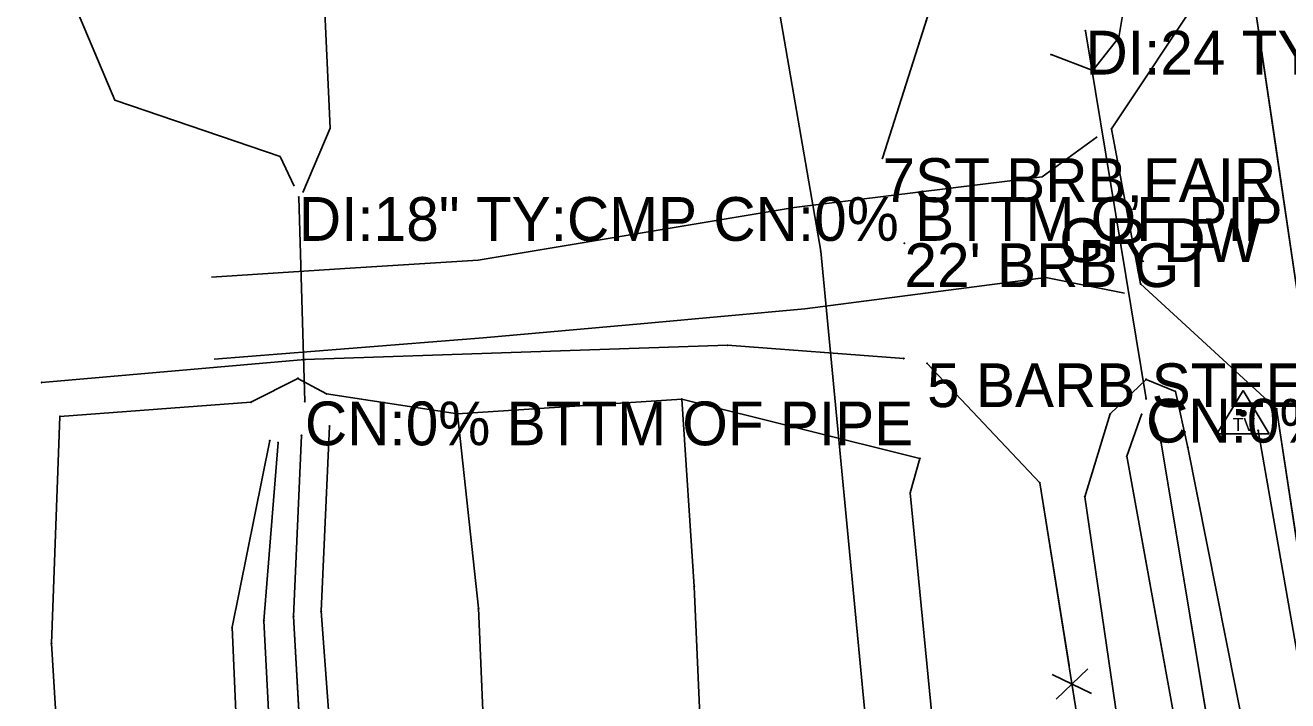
# Model space of a CAD drawing. Extents: x -99999 to 591807, y -99999 to 347168.
# Drawn here: x 588517.1 to 588661.3, y 345345.8 to 345422.9 of the extents above; entities that cross this region are included whole.
import ezdxf

# ---------------------------------------------------------------- set-up
doc = ezdxf.new("R2010")
doc.units = 0
for name, color, linetype in [('S_BREAKLINE', 7, 'Continuous'), ('S_DITCHLINE', 7, 'Continuous'), ('S_DRG_PT_SYM', 7, 'Continuous'), ('S_DRIVEWAY', 7, 'Continuous'), ('S_EDGE_PAVEMENT', 7, 'Continuous'), ('S_FENCE', 7, 'Continuous'), ('S_FENCE_ANNOT', 7, 'Continuous'), ('S_GATE_ANNOT', 7, 'Continuous'), ('S_GRD_PT_SYM', 7, 'Continuous'), ('S_MSC_PT_SYM', 7, 'Continuous'), ('S_RDW_PT_SYM', 7, 'Continuous'), ('S_SECONDARY_CTL', 7, 'Continuous'), ('S_SHOULDER', 7, 'Continuous'), ('S_SIDE_DRAIN', 7, 'Continuous'), ('S_SIDE_DRAIN_ANNOT', 7, 'Continuous'), ('S_SURVEY_TEXT_ANNOT', 7, 'Continuous'), ('S_UTL_PT_SYM', 7, 'Continuous'), ('S_WATER_UTILITIES', 7, 'Continuous')]:
    doc.layers.add(name, color=color, linetype=linetype)

msp = doc.modelspace()

# ---------------------------------------------------------------- linework, layer by layer
at = {"layer": 'S_BREAKLINE'}
for points in [[(588556.23, 345880.67), (588574, 345833.41), (588593.73, 345763.34), (588603.45, 345693.39), (588619.71, 345592.75), (588627.21, 345531.33), (588638.99, 345464.16), (588643.36, 345430.01), (588641.96, 345421.52), (588638.99, 345417.78), (588634.22, 345419.59)], [(588617.4, 345384.88), (588597.28, 345386.38), (588549.02, 345384.74), (588518.98, 345382.13)], [(588619.23, 345373.44), (588592.06, 345380.23), (588566.45, 345378.55), (588551.47, 345380.83), (588548.22, 345382.6), (588542.86, 345379.88), (588521.05, 345378.26), (588520.08, 345352.32), (588527.17, 345236.77), (588553.48, 345184.56), (588583.07, 345115.62), (588613.24, 345076.61)], [(588645.08, 345382.49), (588640.99, 345378.55), (588638.07, 345369.09), (588648.69, 345296.36), (588635.53, 345277.72)], [(588645.08, 345382.49), (588648.42, 345381.11), (588649.83, 345374.72), (588665.14, 345297.65), (588651.98, 345269.68), (588653.66, 345244.85), (588663.81, 345185.3), (588669.22, 345148.47), (588646.72, 345142.69)], [(588592.06, 345380.23), (588593.48, 345358.85), (588597.44, 345268.74)], [(588566.45, 345378.55), (588568.85, 345356.35), (588572.86, 345260.85)], [(588551.84, 345377.15), (588550.87, 345356), (588558.17, 345257.51), (588580.62, 345200.97), (588606.6, 345151.17), (588636.21, 345092.69), (588648.17, 345077.76), (588656.26, 345062.88), (588660.79, 345052.64), (588646.16, 345037.87), (588629.12, 345025.15), (588622.59, 345013.75)], [(588657.87, 345376.65), (588662.84, 345348.37), (588667.37, 345312.15), (588674.5, 345271.59), (588679.6, 345235.06), (588685.37, 345194.37), (588696.43, 345111.07), (588699.23, 345086.02)], [(588545.01, 345375.49), (588540.7, 345354.17), (588545.11, 345252.99), (588567.42, 345195.93), (588590.63, 345135.27), (588622.03, 345081.29), (588635.76, 345068.69), (588644.89, 345057.38), (588636.34, 345048.49)], [(588619.23, 345373.44), (588618.15, 345369.53), (588624.45, 345304.8), (588615.98, 345274.31)]]:
    msp.add_lwpolyline(points, dxfattribs=at)
at = {"layer": 'S_DITCHLINE'}
for points in [[(588534.06, 345562.8), (588533.41, 345547.25), (588530.34, 345529.94), (588527.28, 345512.63), (588524.73, 345498.9), (588522.19, 345485.17), (588519.64, 345471.44), (588517.09, 345457.71), (588518.57, 345444.67), (588520.05, 345431.62), (588527.31, 345414.39), (588546.19, 345407.94), (588547.78, 345404.54)], [(588554.34, 345538.11), (588554.17, 345514.34), (588554.02, 345489.6), (588553.87, 345464.86), (588552.33, 345450.07), (588550.8, 345435.29), (588551.9, 345411.19), (588548.8, 345403.83)], [(588644.56, 345378.49), (588642.87, 345373.71), (588657.04, 345295.66)], [(588644.56, 345378.49), (588642.87, 345373.71), (588646.41, 345354.19), (588649.95, 345334.68), (588653.5, 345315.17), (588657.04, 345295.66)], [(588645.73, 345378.38), (588646.81, 345375.23), (588659.84, 345296.74)], [(588645.73, 345378.38), (588646.81, 345375.23), (588650.06, 345355.61), (588653.32, 345335.99), (588656.58, 345316.37), (588659.84, 345296.74)], [(588545.95, 345375.26), (588544.34, 345354.91), (588549.52, 345255.12), (588572.37, 345197.11), (588599.38, 345138.87), (588630.75, 345086.78)], [(588545.95, 345375.26), (588544.34, 345354.91), (588545.63, 345329.96), (588546.93, 345305.01), (588548.22, 345280.07), (588549.52, 345255.12), (588555.23, 345240.62), (588560.94, 345226.11), (588566.66, 345211.61), (588572.37, 345197.11), (588579.12, 345182.55), (588585.87, 345167.99), (588592.62, 345153.43), (588599.38, 345138.87), (588607.22, 345125.85), (588615.06, 345112.82), (588622.91, 345099.8), (588630.75, 345086.78)], [(588548.63, 345376.09), (588547.72, 345355.39), (588553.31, 345256.12), (588574.66, 345200.45), (588602.99, 345141.73), (588630.75, 345086.78), (588640.76, 345073.88), (588649.67, 345058.43), (588651.79, 345051.91), (588640.86, 345042.18), (588626.35, 345029.47), (588620.94, 345020.07), (588619.62, 345012.13)], [(588548.63, 345376.09), (588547.72, 345355.39), (588549.12, 345330.57), (588550.52, 345305.75), (588551.91, 345280.94), (588553.31, 345256.12), (588558.65, 345242.2), (588563.99, 345228.29), (588569.32, 345214.37), (588574.66, 345200.45), (588581.74, 345185.77), (588588.82, 345171.09), (588595.9, 345156.41), (588602.99, 345141.73), (588609.93, 345127.99), (588616.87, 345114.25), (588623.81, 345100.52), (588630.75, 345086.78), (588640.76, 345073.88), (588649.67, 345058.43)]]:
    msp.add_lwpolyline(points, dxfattribs=at)
at = {"layer": 'S_DRG_PT_SYM'}
for points in [[(588638.15, 345422.31), (588638.15, 345422.36), (588638.15, 345422.31), (588638.1, 345422.31), (588638.15, 345422.31), (588638.15, 345422.26), (588638.15, 345422.31), (588638.2, 345422.31)], [(588548.33, 345403.31), (588548.33, 345403.36), (588548.33, 345403.31), (588548.28, 345403.31), (588548.33, 345403.31), (588548.33, 345403.26), (588548.33, 345403.31), (588548.38, 345403.31)], [(588549.02, 345379.96), (588549.02, 345380.01), (588549.02, 345379.96), (588548.97, 345379.96), (588549.02, 345379.96), (588549.02, 345379.91), (588549.02, 345379.96), (588549.07, 345379.96)], [(588645.07, 345380.27), (588645.07, 345380.32), (588645.07, 345380.27), (588645.02, 345380.27), (588645.07, 345380.27), (588645.07, 345380.22), (588645.07, 345380.27), (588645.12, 345380.27)]]:
    msp.add_lwpolyline(points, dxfattribs=at)
at = {"layer": 'S_DRIVEWAY'}
for points in [[(588653.55, 345426.29), (588651.5, 345426.76), (588641.13, 345411.1), (588644.45, 345393.4), (588659.97, 345379.12)], [(588653.55, 345426.29), (588651.5, 345426.76), (588641.13, 345411.1), (588644.45, 345393.4), (588659.97, 345379.12)], [(588538.35, 345394.15), (588553.57, 345395.14), (588568.8, 345396.12), (588586.85, 345399.13), (588604.9, 345402.13), (588619.06, 345403.88), (588633.21, 345405.63), (588639.5, 345410.19)], [(588538.65, 345384.8), (588554.02, 345386.02), (588569.38, 345387.23), (588587.75, 345388.88), (588606.12, 345390.53), (588619.88, 345392.32), (588633.64, 345394.12), (588642.62, 345392.35)]]:
    msp.add_lwpolyline(points, dxfattribs=at)
at = {"layer": 'S_EDGE_PAVEMENT'}
for points in [[(588533.24, 345949.77), (588549.25, 345924.48), (588560.38, 345903.49), (588576.85, 345867.18), (588587.36, 345838.19), (588597.88, 345803.73), (588606.19, 345769.06), (588614.17, 345722.86), (588619.93, 345683.64), (588626.83, 345635.93), (588632.16, 345599.5), (588638.76, 345554.26), (588644.16, 345517.2), (588651.6, 345466.73), (588656.93, 345429.09), (588662.9, 345388.64), (588668.52, 345349.79), (588673.64, 345313.6), (588679.62, 345272.35), (588684.7, 345235.84), (588690.61, 345195.28), (588696.28, 345156.82), (588702.9, 345112.49), (588707.26, 345082.66)], [(588656.93, 345429.09), (588659.91, 345408.87), (588662.9, 345388.64), (588665.71, 345369.22), (588668.52, 345349.79), (588671.08, 345331.7), (588673.64, 345313.6), (588676.63, 345292.98), (588679.62, 345272.35), (588682.16, 345254.09), (588684.7, 345235.84), (588687.66, 345215.56), (588690.61, 345195.28), (588693.45, 345176.05), (588696.28, 345156.82), (588699.59, 345134.65), (588702.9, 345112.49), (588705.08, 345097.57), (588707.26, 345082.66)]]:
    msp.add_lwpolyline(points, dxfattribs=at)
at = {"layer": 'S_FENCE'}
for p, q in [((588621.76, 345429.06), (588614.98, 345407.75)), ((588620.07, 345384.32), (588632.93, 345370.69)), ((588632.93, 345370.69), (588644.21, 345300.21)), ((588638.41, 345349.44), (588634.81, 345345.96)), ((588634.36, 345348.79), (588638.86, 345346.6))]:
    msp.add_line(p, q, dxfattribs=at)
for points in [[(588621.76, 345429.06), (588614.98, 345407.75)], [(588620.07, 345384.32), (588632.93, 345370.69)], [(588632.93, 345370.69), (588636.28, 345349.79)]]:
    msp.add_lwpolyline(points, dxfattribs=at)
at = {"layer": 'S_GRD_PT_SYM'}
for points in [[(588641.96, 345421.52), (588642, 345421.49), (588641.96, 345421.52), (588641.99, 345421.56), (588641.96, 345421.52), (588641.92, 345421.55), (588641.96, 345421.52), (588641.93, 345421.48)], [(588634.22, 345419.59), (588634.2, 345419.54), (588634.22, 345419.59), (588634.26, 345419.57), (588634.22, 345419.59), (588634.23, 345419.63), (588634.22, 345419.59), (588634.17, 345419.61)], [(588638.99, 345417.78), (588638.97, 345417.73), (588638.99, 345417.78), (588639.04, 345417.76), (588638.99, 345417.78), (588639.01, 345417.82), (588638.99, 345417.78), (588638.94, 345417.8)], [(588597.28, 345386.38), (588597.29, 345386.33), (588597.28, 345386.38), (588597.33, 345386.38), (588597.28, 345386.38), (588597.28, 345386.43), (588597.28, 345386.38), (588597.23, 345386.38)], [(588617.4, 345384.88), (588617.4, 345384.83), (588617.4, 345384.88), (588617.45, 345384.88), (588617.4, 345384.88), (588617.41, 345384.93), (588617.4, 345384.88), (588617.35, 345384.89)], [(588549.02, 345384.74), (588549.02, 345384.69), (588549.02, 345384.74), (588549.07, 345384.75), (588549.02, 345384.74), (588549.02, 345384.79), (588549.02, 345384.74), (588548.97, 345384.74)], [(588518.98, 345382.13), (588518.98, 345382.08), (588518.98, 345382.13), (588519.03, 345382.14), (588518.98, 345382.13), (588518.97, 345382.18), (588518.98, 345382.13), (588518.93, 345382.13)], [(588548.22, 345382.6), (588548.24, 345382.56), (588548.22, 345382.6), (588548.26, 345382.63), (588548.22, 345382.6), (588548.2, 345382.65), (588548.22, 345382.6), (588548.17, 345382.58)], [(588645.08, 345382.49), (588645.1, 345382.54), (588645.08, 345382.49), (588645.03, 345382.51), (588645.08, 345382.49), (588645.06, 345382.45), (588645.08, 345382.49), (588645.12, 345382.48)], [(588645.08, 345382.49), (588645.11, 345382.46), (588645.08, 345382.49), (588645.11, 345382.53), (588645.08, 345382.49), (588645.04, 345382.53), (588645.08, 345382.49), (588645.04, 345382.46)], [(588551.47, 345380.83), (588551.45, 345380.79), (588551.47, 345380.83), (588551.51, 345380.81), (588551.47, 345380.83), (588551.49, 345380.87), (588551.47, 345380.83), (588551.43, 345380.85)], [(588648.42, 345381.11), (588648.47, 345381.12), (588648.42, 345381.11), (588648.41, 345381.16), (588648.42, 345381.11), (588648.37, 345381.1), (588648.42, 345381.11), (588648.43, 345381.07)], [(588542.86, 345379.88), (588542.86, 345379.83), (588542.86, 345379.88), (588542.91, 345379.88), (588542.86, 345379.88), (588542.85, 345379.93), (588542.86, 345379.88), (588542.81, 345379.87)], [(588592.06, 345380.23), (588592.11, 345380.24), (588592.06, 345380.23), (588592.05, 345380.28), (588592.06, 345380.23), (588592.01, 345380.23), (588592.06, 345380.23), (588592.06, 345380.18)], [(588592.06, 345380.23), (588592.06, 345380.18), (588592.06, 345380.23), (588592.11, 345380.24), (588592.06, 345380.23), (588592.05, 345380.28), (588592.06, 345380.23), (588592.01, 345380.23)], [(588521.05, 345378.26), (588521.1, 345378.26), (588521.05, 345378.26), (588521.06, 345378.31), (588521.05, 345378.26), (588521, 345378.26), (588521.05, 345378.26), (588521.05, 345378.21)], [(588566.45, 345378.55), (588566.5, 345378.55), (588566.45, 345378.55), (588566.45, 345378.6), (588566.45, 345378.55), (588566.4, 345378.54), (588566.45, 345378.55), (588566.46, 345378.5)], [(588566.45, 345378.55), (588566.44, 345378.5), (588566.45, 345378.55), (588566.5, 345378.54), (588566.45, 345378.55), (588566.46, 345378.6), (588566.45, 345378.55), (588566.4, 345378.56)], [(588640.99, 345378.55), (588641.04, 345378.53), (588640.99, 345378.55), (588641.01, 345378.59), (588640.99, 345378.55), (588640.95, 345378.56), (588640.99, 345378.55), (588640.98, 345378.5)], [(588644.56, 345378.49), (588644.61, 345378.47), (588644.56, 345378.49), (588644.58, 345378.54), (588644.56, 345378.49), (588644.52, 345378.51), (588644.56, 345378.49), (588644.55, 345378.44)], [(588645.73, 345378.38), (588645.77, 345378.39), (588645.73, 345378.38), (588645.71, 345378.42), (588645.73, 345378.38), (588645.68, 345378.36), (588645.73, 345378.38), (588645.74, 345378.33)], [(588551.84, 345377.15), (588551.89, 345377.15), (588551.84, 345377.15), (588551.85, 345377.2), (588551.84, 345377.15), (588551.79, 345377.15), (588551.84, 345377.15), (588551.84, 345377.1)], [(588657.87, 345376.65), (588657.92, 345376.65), (588657.87, 345376.65), (588657.86, 345376.7), (588657.87, 345376.65), (588657.82, 345376.64), (588657.87, 345376.65), (588657.88, 345376.6)], [(588545.01, 345375.49), (588545.06, 345375.48), (588545.01, 345375.49), (588545.02, 345375.54), (588545.01, 345375.49), (588544.96, 345375.5), (588545.01, 345375.49), (588545, 345375.44)], [(588545.95, 345375.26), (588546, 345375.26), (588545.95, 345375.26), (588545.96, 345375.31), (588545.95, 345375.26), (588545.9, 345375.27), (588545.95, 345375.26), (588545.95, 345375.21)], [(588548.63, 345376.09), (588548.68, 345376.09), (588548.63, 345376.09), (588548.63, 345376.14), (588548.63, 345376.09), (588548.58, 345376.1), (588548.63, 345376.09), (588548.62, 345376.04)], [(588646.81, 345375.23), (588646.86, 345375.24), (588646.81, 345375.23), (588646.8, 345375.28), (588646.81, 345375.23), (588646.76, 345375.23), (588646.81, 345375.23), (588646.81, 345375.19)], [(588619.23, 345373.44), (588619.28, 345373.43), (588619.23, 345373.44), (588619.24, 345373.49), (588619.23, 345373.44), (588619.18, 345373.45), (588619.23, 345373.44), (588619.22, 345373.39)], [(588619.23, 345373.44), (588619.22, 345373.39), (588619.23, 345373.44), (588619.28, 345373.43), (588619.23, 345373.44), (588619.24, 345373.49), (588619.23, 345373.44), (588619.18, 345373.45)], [(588642.87, 345373.71), (588642.91, 345373.72), (588642.87, 345373.71), (588642.86, 345373.76), (588642.87, 345373.71), (588642.82, 345373.7), (588642.87, 345373.71), (588642.87, 345373.66)], [(588649.83, 345374.72), (588649.88, 345374.73), (588649.83, 345374.72), (588649.82, 345374.77), (588649.83, 345374.72), (588649.78, 345374.71), (588649.83, 345374.72), (588649.84, 345374.68)], [(588618.15, 345369.53), (588618.2, 345369.53), (588618.15, 345369.53), (588618.15, 345369.58), (588618.15, 345369.53), (588618.1, 345369.52), (588618.15, 345369.53), (588618.16, 345369.48)], [(588638.07, 345369.09), (588638.12, 345369.1), (588638.07, 345369.09), (588638.06, 345369.14), (588638.07, 345369.09), (588638.02, 345369.09), (588638.07, 345369.09), (588638.08, 345369.04)], [(588593.48, 345358.85), (588593.53, 345358.85), (588593.48, 345358.85), (588593.48, 345358.9), (588593.48, 345358.85), (588593.43, 345358.85), (588593.48, 345358.85), (588593.48, 345358.8)], [(588568.85, 345356.35), (588568.9, 345356.35), (588568.85, 345356.35), (588568.85, 345356.4), (588568.85, 345356.35), (588568.8, 345356.35), (588568.85, 345356.35), (588568.85, 345356.3)], [(588544.34, 345354.91), (588544.39, 345354.91), (588544.34, 345354.91), (588544.33, 345354.96), (588544.34, 345354.91), (588544.29, 345354.9), (588544.34, 345354.91), (588544.34, 345354.86)], [(588547.72, 345355.39), (588547.77, 345355.39), (588547.72, 345355.39), (588547.72, 345355.44), (588547.72, 345355.39), (588547.67, 345355.39), (588547.72, 345355.39), (588547.73, 345355.34)], [(588550.87, 345356), (588550.92, 345356), (588550.87, 345356), (588550.87, 345356.05), (588550.87, 345356), (588550.82, 345356), (588550.87, 345356), (588550.88, 345355.95)], [(588540.7, 345354.17), (588540.75, 345354.17), (588540.7, 345354.17), (588540.69, 345354.22), (588540.7, 345354.17), (588540.65, 345354.17), (588540.7, 345354.17), (588540.7, 345354.12)], [(588520.08, 345352.32), (588520.13, 345352.33), (588520.08, 345352.32), (588520.07, 345352.37), (588520.08, 345352.32), (588520.03, 345352.32), (588520.08, 345352.32), (588520.08, 345352.27)]]:
    msp.add_lwpolyline(points, close=True, dxfattribs=at)
at = {"layer": 'S_MSC_PT_SYM'}
for points in [[(588614.98, 345407.75), (588614.98, 345407.8), (588614.98, 345407.75), (588614.93, 345407.75), (588614.98, 345407.75), (588614.98, 345407.7), (588614.98, 345407.75), (588615.03, 345407.75)], [(588635.16, 345400.89), (588635.16, 345400.94), (588635.16, 345400.89), (588635.11, 345400.89), (588635.16, 345400.89), (588635.16, 345400.84), (588635.16, 345400.89), (588635.21, 345400.89)], [(588617.48, 345398.03), (588617.48, 345398.08), (588617.48, 345398.03), (588617.43, 345398.03), (588617.48, 345398.03), (588617.48, 345397.98), (588617.48, 345398.03), (588617.53, 345398.03)], [(588620.07, 345384.32), (588620.07, 345384.37), (588620.07, 345384.32), (588620.02, 345384.32), (588620.07, 345384.32), (588620.07, 345384.27), (588620.07, 345384.32), (588620.12, 345384.32)], [(588632.93, 345370.69), (588632.93, 345370.74), (588632.93, 345370.69), (588632.88, 345370.69), (588632.93, 345370.69), (588632.93, 345370.64), (588632.93, 345370.69), (588632.98, 345370.69)]]:
    msp.add_lwpolyline(points, dxfattribs=at)
at = {"layer": 'S_RDW_PT_SYM'}
for points in [[(588641.13, 345411.1), (588641.18, 345411.11), (588641.13, 345411.1), (588641.12, 345411.15), (588641.13, 345411.1), (588641.08, 345411.09), (588641.13, 345411.1), (588641.14, 345411.05)], [(588644.45, 345393.4), (588644.48, 345393.43), (588644.45, 345393.4), (588644.41, 345393.43), (588644.45, 345393.4), (588644.41, 345393.36), (588644.45, 345393.4), (588644.48, 345393.36)], [(588659.97, 345379.12), (588660.02, 345379.13), (588659.97, 345379.12), (588659.96, 345379.17), (588659.97, 345379.12), (588659.92, 345379.11), (588659.97, 345379.12), (588659.98, 345379.07)], [(588659.97, 345379.12), (588660.01, 345379.15), (588659.97, 345379.12), (588659.94, 345379.15), (588659.97, 345379.12), (588659.94, 345379.08), (588659.97, 345379.12), (588660.01, 345379.08)]]:
    msp.add_lwpolyline(points, close=True, dxfattribs=at)
at = {"layer": 'S_SECONDARY_CTL'}
for p, q in [((588656.16, 345381.21), (588653.15, 345376.26)), ((588656.16, 345381.21), (588659.11, 345376.26)), ((588653.15, 345376.26), (588659.11, 345376.26))]:
    msp.add_line(p, q, dxfattribs=at)
for radius in [0.311, 0.183, 0.103]:
    msp.add_circle((588656.16, 345378.6), radius, dxfattribs=at)
at = {"layer": 'S_SHOULDER'}
for points in [[(588659.97, 345379.12), (588664.56, 345348.83), (588669.67, 345312.57), (588676.08, 345271.74), (588681.01, 345235.14), (588686.53, 345194.68), (588691.96, 345156.28), (588697.69, 345111.33), (588702.07, 345083.39), (588705.48, 345081.62)], [(588659.97, 345379.12), (588662.27, 345363.98), (588664.56, 345348.83), (588667.12, 345330.7), (588669.67, 345312.57), (588672.88, 345292.16), (588676.08, 345271.74), (588678.55, 345253.44), (588681.01, 345235.14), (588683.77, 345214.91), (588686.53, 345194.68), (588689.24, 345175.48), (588691.96, 345156.28), (588694.83, 345133.81), (588697.69, 345111.33), (588699.88, 345097.36), (588702.07, 345083.39), (588705.48, 345081.62)]]:
    msp.add_lwpolyline(points, dxfattribs=at)
at = {"layer": 'S_SIDE_DRAIN'}
for p, q in [((588638.15, 345422.31), (588645.07, 345380.27)), ((588548.33, 345403.31), (588549.02, 345379.96))]:
    msp.add_line(p, q, dxfattribs=at)
at = {"layer": 'S_UTL_PT_SYM'}
msp.add_lwpolyline([(588607.92, 345397.15), (588607.92, 345397.2), (588607.92, 345397.15), (588607.87, 345397.15), (588607.92, 345397.15), (588607.92, 345397.1), (588607.92, 345397.15), (588607.97, 345397.15)], dxfattribs=at)
at = {"layer": 'S_WATER_UTILITIES'}
for p, q in [((588584.04, 345535.22), (588607.92, 345397.15)), ((588607.92, 345397.15), (588630.8, 345157.55))]:
    msp.add_line(p, q, dxfattribs=at)

# ---------------------------------------------------------------- texts
at = {"layer": 'S_FENCE_ANNOT'}
for s, p in [('7ST BRB,FAIR', (588614.98, 345402.75)), ('5 BARB STEEL POST CN:FAIR', (588620.07, 345379.32))]:
    msp.add_text(s, height=5, dxfattribs=at).set_placement(p)
at = {"layer": 'S_GATE_ANNOT'}
msp.add_text("22' BRB GT", height=5, dxfattribs=at).set_placement((588617.48, 345393.03))
at = {"layer": 'S_SECONDARY_CTL'}
msp.add_text('TV', height=1.5, rotation=360, dxfattribs=at).set_placement((588654.96, 345376.59))
at = {"layer": 'S_SIDE_DRAIN_ANNOT'}
for s, p in [('DI:24 TY:CMP CN:0%FILL BTTM OF ', (588638.15, 345417.31)), ('DI:18" TY:CMP CN:0% BTTM OF PIP', (588548.33, 345398.31)), ('CN:0% BTTM OF PIPE', (588549.02, 345374.96)), ('CN:0%FILL BTTM OF PIPE', (588645.07, 345375.27))]:
    msp.add_text(s, height=5, dxfattribs=at).set_placement(p)
at = {"layer": 'S_SURVEY_TEXT_ANNOT'}
msp.add_text('GR DW', height=5, dxfattribs=at).set_placement((588635.16, 345395.89))

doc.saveas('drawing.dxf')
